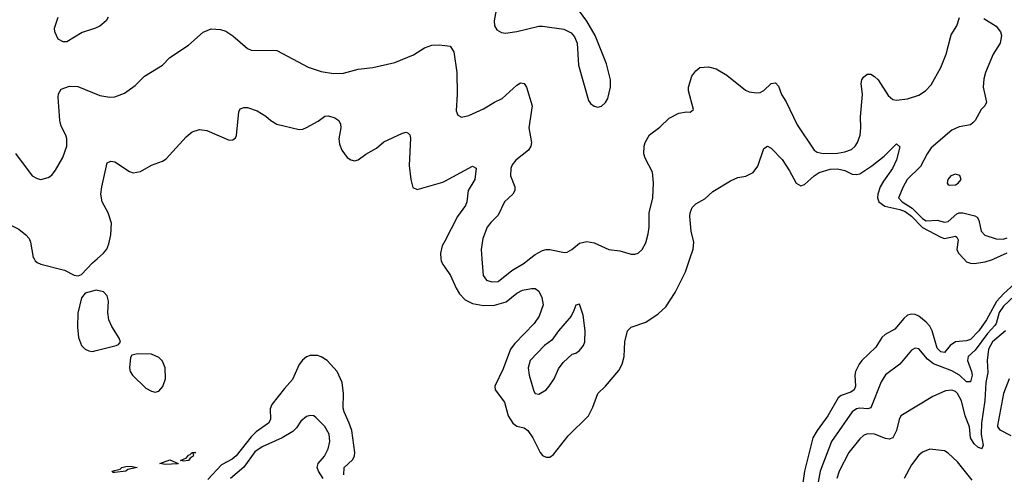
# Model space of a CAD drawing. Header units: inches. Extents: x 1682530 to 1839546, y 640742 to 791647.
# Tile 278 of 656: x 1727695 to 1733034, y 698832 to 701296. Entities that reach past the tile are written whole.
import ezdxf

# ---------------------------------------------------------------- set-up
doc = ezdxf.new("R2010")
doc.units = ezdxf.units.IN
doc.header["$MEASUREMENT"] = 0
for name, color, linetype in [('B7629', 7, 'Continuous'), ('B7639', 7, 'Continuous'), ('B7720', 7, 'Continuous'), ('B7730', 7, 'Continuous')]:
    doc.layers.add(name, color=color, linetype=linetype)

msp = doc.modelspace()

# ---------------------------------------------------------------- linework, layer by layer
at = {"layer": 'B7629', "color": 5}
for points, elevation in [([(1727773.1, 700000), (1727778.8, 699990), (1727790, 699980.7), (1727810.4, 699970.4), (1727938, 699938), (1727990, 699910.8), (1728012.5, 699907.5), (1728030, 699916), (1728090, 699979.1), (1728114.3, 700000)], 520), ([(1729979.4, 700000), (1729980.2, 699990), (1729989.3, 699970), (1730000, 699954.6)], 520), ([(1729452.5, 698830), (1729454.4, 698870), (1729500.3, 698910), (1729511.3, 698930), (1729512.7, 698950), (1729495.2, 699070), (1729482, 699110), (1729454.1, 699170), (1729449.9, 699190), (1729451.5, 699270), (1729443.1, 699330), (1729417.3, 699390), (1729362.7, 699450), (1729330, 699469.4), (1729310, 699475.5), (1729270, 699476.1), (1729250, 699468.2), (1729228.3, 699451.7), (1729210, 699427.4), (1729173.9, 699346.1), (1729130, 699298), (1729062.3, 699210), (1729052.8, 699187.2), (1729054.1, 699130), (1729043.3, 699110), (1728977.8, 699062.2), (1728950, 699036.2), (1728868.4, 698931.6), (1728846.3, 698913.7), (1728790, 698884.2), (1728716, 698804)], 520), ([(1729340.6, 698810), (1729314.8, 698850), (1729308.1, 698870), (1729313.8, 698890), (1729348.1, 698930), (1729368.1, 698970), (1729376.8, 699010), (1729373, 699050), (1729350, 699092.2), (1729300.7, 699140.7), (1729290, 699148.3), (1729270, 699151.6), (1729250, 699145.4), (1729220, 699120), (1729195.5, 699084.5), (1729175.3, 699064.7), (1729117.4, 699030), (1729010, 698980.5), (1728970, 698953.4), (1728909.8, 698870.3), (1728837.7, 698810)], 540)]:
    msp.add_lwpolyline(points, dxfattribs=dict(at, elevation=elevation))
for points, elevation in [([(1728110, 699829.5), (1728050, 699814), (1728030.6, 699789.4), (1728010, 699706), (1728008, 699630), (1728013.7, 699573.7), (1728030.7, 699530.7), (1728050.7, 699510.7), (1728070, 699501), (1728090, 699498.8), (1728110, 699504), (1728218, 699530), (1728230, 699536), (1728241.2, 699550), (1728235.1, 699570), (1728193.7, 699633.7), (1728178.7, 699670), (1728173, 699710), (1728176.3, 699770), (1728170, 699799), (1728150, 699822)], 520), ([(1728334.9, 699485.1), (1728302.8, 699477.2), (1728295.2, 699464.8), (1728290.3, 699410), (1728293.4, 699390), (1728306.7, 699370), (1728379, 699299), (1728410, 699282.8), (1728430, 699278.3), (1728450, 699283.1), (1728471.6, 699308.4), (1728484.7, 699350), (1728484.5, 699410), (1728470, 699445.4), (1728450, 699464.5), (1728410, 699482.8)], 520), ([(1728486, 698886), (1728455.3, 698890), (1728510, 698910.2), (1728554, 698890), (1728550, 698889.8)], 480), ([(1728582.7, 698902.7), (1728567.3, 698907.3), (1728599.1, 698920.9), (1728610, 698936.3), (1728620.2, 698939.8), (1728630, 698950.5), (1728650, 698951.3), (1728632, 698948), (1728637.3, 698937.3), (1728635.5, 698930), (1728619.8, 698920.2), (1728610, 698907.1)], 480), ([(1728210, 698841.2), (1728202, 698842), (1728195.3, 698850), (1728240.4, 698859.6), (1728249, 698870), (1728270, 698873.7), (1728295.8, 698875.8), (1728332, 698870), (1728282, 698858), (1728270, 698849.8)], 480)]:
    msp.add_lwpolyline(points, close=True, dxfattribs=dict(at, elevation=elevation))
at = {"layer": 'B7639', "color": 5}
for points, elevation in [([(1730000, 699954.6), (1730031, 699910), (1730060.9, 699840.9), (1730079.4, 699810), (1730110, 699778.6), (1730150, 699758.1), (1730210, 699746.8), (1730270, 699748.3), (1730332.1, 699767.9), (1730390, 699814.5), (1730420.9, 699830), (1730470, 699839.6), (1730490, 699838.9), (1730510, 699824.9), (1730526.3, 699790), (1730533.6, 699750), (1730511.9, 699690), (1730485.6, 699650), (1730379.2, 699540.8), (1730355.5, 699510), (1730315.9, 699404.1), (1730270.9, 699310), (1730273.5, 699290), (1730323.7, 699223.7), (1730343.6, 699150), (1730369, 699110), (1730390, 699092.9), (1730430, 699084.1), (1730450.1, 699070.1), (1730477.3, 699030), (1730517.2, 698950), (1730530, 698934), (1730550, 698924.5), (1730570, 698925.8), (1730590, 698938.9), (1730670, 699040.9), (1730778.5, 699150), (1730803.5, 699196.5), (1730829.8, 699270), (1730872.1, 699310), (1730944.5, 699395.5), (1730961.2, 699430), (1730972.8, 699470), (1730976.8, 699550), (1730991.6, 699610), (1731011, 699629), (1731090, 699657.3), (1731157.3, 699702.7), (1731199, 699740.9), (1731250, 699817.8), (1731305.8, 699930), (1731329, 700000)], 520), ([(1730201.2, 700000), (1730208.9, 699910), (1730225.4, 699885.4), (1730255.2, 699875.3), (1730290, 699878), (1730363.8, 699936.2), (1730430, 699976.6), (1730460.1, 700000)], 540), ([(1732815.1, 700000), (1732830, 699984.4), (1732850, 699976.2), (1732870, 699975.4), (1732930, 699984.3), (1732970, 699996.6), (1732977.4, 700000)], 520), ([(1733090, 699865.3), (1733029, 699811), (1732991.9, 699768.1), (1732937.3, 699670), (1732895.7, 699610), (1732850, 699563.1), (1732830, 699556.3), (1732770, 699550.3), (1732739.8, 699530), (1732710, 699493.3), (1732690, 699496.1), (1732670, 699515.7), (1732642.5, 699610), (1732630, 699635), (1732610, 699657.3), (1732570, 699689.5), (1732550, 699698.9), (1732530, 699700.5), (1732510, 699694.1), (1732490, 699677.2), (1732440.3, 699619.7), (1732388.9, 699590), (1732370, 699574.1), (1732338.1, 699521.9), (1732261.7, 699450), (1732246.6, 699430), (1732228.1, 699390), (1732224.3, 699370), (1732227.9, 699310), (1732219.5, 699290), (1732202, 699278), (1732150, 699259.9), (1732132.6, 699247.4), (1732076.6, 699150), (1732018.5, 699070), (1731996, 699030), (1731951.2, 698850), (1731916.3, 698610)], 520), ([(1733090, 699799.6), (1733030, 699743.4), (1733005.4, 699710), (1732990.1, 699650), (1732982, 699638), (1732943.7, 699596.3), (1732875.7, 699504.3), (1732838.4, 699470), (1732834.1, 699450), (1732857, 699390), (1732859.2, 699370), (1732850, 699334), (1732830, 699333.2), (1732790.5, 699370.5), (1732750, 699393.2), (1732650.6, 699430.6), (1732617, 699457), (1732570, 699511.6), (1732550, 699515.6), (1732530, 699505.6), (1732467, 699430), (1732390, 699371.1), (1732366.3, 699333.7), (1732310, 699192.8), (1732293.2, 699186.8), (1732250, 699191), (1732232.4, 699187.6), (1732210, 699171.6), (1732097.9, 699010), (1732036.1, 698850), (1731992, 698610)], 540), ([(1733039.9, 699610), (1732970.1, 699550), (1732949.1, 699510), (1732941, 699450), (1732944.9, 699384.9), (1732933.8, 699330), (1732927.9, 699232.1), (1732910.5, 699110), (1732908.8, 699048.8), (1732919.7, 698990), (1732913, 698970), (1732890, 698979.8), (1732870, 698997.1), (1732850, 699029.7), (1732845.8, 699090), (1732822.1, 699150), (1732801.5, 699230), (1732779.5, 699270), (1732770, 699280.7), (1732750, 699289), (1732716.1, 699283.9), (1732645.9, 699254.1), (1732473, 699150), (1732463.1, 699130), (1732450.2, 699070), (1732429.4, 699030.6), (1732410, 699022.5), (1732390, 699025.8), (1732330, 699049), (1732290, 699052.4), (1732270, 699043.5), (1732250, 699024.5), (1732191.9, 698950), (1732139.4, 698850), (1732126.6, 698810)], 560), ([(1733060.2, 699350), (1733028.9, 699271.1), (1732996.8, 699096.8), (1732997.1, 699090), (1733010, 699072.6), (1733070, 699042.2)], 580), ([(1732859.7, 698799.7), (1732780.4, 698900.4), (1732730, 698947.6), (1732710, 698959.6), (1732630, 698967.8), (1732590, 698953), (1732570, 698936.3), (1732530, 698883.6), (1732491.7, 698810)], 580)]:
    msp.add_lwpolyline(points, dxfattribs=dict(at, elevation=elevation))
at = {"layer": 'B7639', "color": 5, "elevation": 540}
msp.add_lwpolyline([(1730730, 699755.3), (1730710, 699748.7), (1730700.6, 699719.4), (1730684.6, 699690), (1730617.3, 699610), (1730581, 699559), (1730541.1, 699530), (1730463.1, 699450), (1730451.7, 699410), (1730457.4, 699370), (1730482.9, 699282.9), (1730490, 699270.8), (1730510, 699266), (1730549.2, 699290), (1730566.6, 699310), (1730593.3, 699350), (1730616, 699404), (1730641.3, 699438.7), (1730690, 699483), (1730710, 699488.2), (1730730, 699503), (1730751.6, 699530), (1730758.7, 699550), (1730761.7, 699610), (1730750, 699695.3)], close=True, dxfattribs=at)
at = {"layer": 'B7720', "color": 5}
for points, elevation in [([(1728174, 701310), (1728164, 701290), (1728130, 701262), (1728106, 701250), (1728033.7, 701226.3), (1727950, 701177.2), (1727930, 701177.2), (1727904, 701190), (1727885.2, 701230), (1727884, 701250), (1727904, 701310)], 540), ([(1727671.4, 700571.4), (1727762, 700450), (1727790, 700434.9), (1727810, 700430.4), (1727850, 700440.5), (1727870, 700453.4), (1727890, 700480.7), (1727928.2, 700550), (1727949.8, 700610.3), (1727951, 700650), (1727946, 700670), (1727919.8, 700719.8), (1727913.5, 700750), (1727904.4, 700875.6), (1727905.6, 700894.4), (1727920.1, 700919.9), (1727964.8, 700935.3), (1728010, 700934.6), (1728130, 700886), (1728184.1, 700875.9), (1728210, 700878), (1728262.7, 700897.3), (1728320.7, 700939.3), (1728372.3, 700990), (1728469.2, 701050), (1728510, 701090.6), (1728610, 701158), (1728690, 701228.4), (1728732.8, 701247.2), (1728783.8, 701243.8), (1728813.4, 701233.4), (1728850, 701208.4), (1728930, 701139.5), (1728950, 701130.3), (1729090, 701128.5), (1729259.1, 701039.1), (1729330, 701014.7), (1729395.8, 701004.2), (1729450, 701005.8), (1729530, 701027.6), (1729610, 701038), (1729730, 701064.4), (1729830, 701106.7), (1729890, 701144.4), (1729930, 701157.6), (1729970, 701160.4), (1730000, 701156.9)], 540), ([(1728114.3, 700000), (1728149.2, 700030), (1728167.2, 700052.8), (1728178.9, 700081.1), (1728189.6, 700130.4), (1728193.1, 700193.1), (1728175.6, 700250), (1728142.4, 700310), (1728134.7, 700350), (1728139.8, 700390), (1728170, 700520.7), (1728189.7, 700530.3), (1728210, 700525.3), (1728290, 700474.3), (1728310, 700466.9), (1728350, 700473.1), (1728410, 700507.6), (1728470, 700528.8), (1728490, 700541.3), (1728597.8, 700662.2), (1728630, 700688.4), (1728670, 700702), (1728710, 700695.8), (1728830, 700643.8), (1728850, 700644.9), (1728864.8, 700655.2), (1728871.3, 700668.7), (1728882.9, 700797.1), (1728890, 700812.4), (1728910, 700821.1), (1728930, 700820.3), (1728982.5, 700802.5), (1729030, 700774), (1729057, 700750), (1729090, 700729.2), (1729210, 700700.9), (1729230, 700702.6), (1729250, 700711.5), (1729314, 700746), (1729350, 700773.8), (1729370, 700774.9), (1729404, 700764), (1729424.9, 700750), (1729434.9, 700730), (1729437.1, 700710), (1729426, 700650), (1729430, 700621), (1729441.3, 700590), (1729470, 700548.9), (1729490, 700537), (1729510, 700532.2), (1729530, 700537.1), (1729571.9, 700568.1), (1729630, 700600.3), (1729670, 700633.7), (1729770, 700680.7), (1729790, 700686), (1729801, 700681), (1729810, 700672), (1729814, 700654), (1729806.4, 700506.4), (1729815.2, 700430), (1729826.7, 700386.7), (1729850, 700376.4), (1729990, 700416), (1730000, 700421.4)], 520), ([(1727363.4, 700000), (1727390, 700039.1), (1727443.5, 700076.5), (1727473.1, 700126.9), (1727510, 700163.1), (1727550, 700179.3), (1727594.9, 700185.1), (1727650, 700180.3), (1727690, 700161.3), (1727728.2, 700130), (1727746, 700110), (1727754.4, 700090), (1727768.3, 700008.3), (1727773.1, 700000)], 520), ([(1730000, 700096.8), (1729986.2, 700070), (1729977.1, 700030), (1729979.4, 700000)], 520)]:
    msp.add_lwpolyline(points, dxfattribs=dict(at, elevation=elevation))
at = {"layer": 'B7730', "color": 5}
for points, elevation in [([(1730278.2, 701350), (1730267.2, 701290), (1730270, 701262.8), (1730281.8, 701241.8), (1730306.9, 701226.9), (1730330, 701224.2), (1730390, 701231.7), (1730510, 701260.9), (1730530, 701260.9), (1730645.7, 701245.7), (1730685.5, 701225.5), (1730703.9, 701203.9), (1730718.4, 701170), (1730726, 701050), (1730779, 700859), (1730790, 700842), (1730810, 700827.7), (1730830, 700823), (1730850, 700828), (1730872.4, 700847.6), (1730885.1, 700870), (1730898, 700930), (1730898, 700970), (1730877, 701057), (1730816, 701210), (1730770, 701289), (1730710, 701369.2)], 560), ([(1730460.1, 700000), (1730490, 700023.2), (1730530, 700045.6), (1730550, 700050.2), (1730570, 700050.2), (1730650, 700034.4), (1730663.6, 700036.4), (1730689.7, 700050.3), (1730730, 700085.5), (1730770, 700094), (1730810, 700086), (1730890, 700051.5), (1730950, 700043.1), (1731010, 700025.3), (1731030, 700024.9), (1731048.3, 700031.7), (1731069.8, 700050.2), (1731090, 700086.8), (1731103.5, 700136.5), (1731108.8, 700171.2), (1731108.2, 700250), (1731127.9, 700330), (1731132.3, 700412.2), (1731126.6, 700470), (1731086.3, 700546.3), (1731078.9, 700570), (1731080.5, 700610), (1731086, 700630), (1731110, 700672.7), (1731166.2, 700713.8), (1731217.2, 700762.8), (1731270, 700790.6), (1731310, 700797.3), (1731330, 700796), (1731348.7, 700810), (1731321.2, 700910), (1731321.2, 700930), (1731339, 700990), (1731360.7, 701019.3), (1731383.6, 701036.4), (1731430, 701041.7), (1731470.9, 701030.9), (1731530, 700995.3), (1731630, 700913.7), (1731650, 700906), (1731690, 700899.5), (1731710, 700901.3), (1731730, 700912.7), (1731770, 700950.4), (1731793.8, 700953.8), (1731810, 700936), (1731826.3, 700890), (1731851.5, 700851.5), (1731910, 700727.2), (1732002.6, 700590), (1732019.1, 700579.1), (1732051.8, 700571.8), (1732130, 700573.2), (1732170, 700579.8), (1732206.4, 700593.6), (1732225.3, 700610), (1732238.2, 700630), (1732252, 700670), (1732256.8, 700710), (1732254, 700770), (1732265.2, 700890), (1732258, 700950), (1732261.2, 700970), (1732270, 700985.3), (1732290, 701001.3), (1732310, 701000.7), (1732330, 700989.1), (1732350.1, 700970.1), (1732404.8, 700884.8), (1732430, 700864.5), (1732450, 700860.6), (1732510, 700867.5), (1732570, 700887.6), (1732607.6, 700910), (1732636.9, 700943.1), (1732690, 701037.6), (1732718.3, 701110), (1732746.3, 701213.7), (1732776.6, 701263.4), (1732791.2, 701308.8)], 540), ([(1732922.4, 701302.4), (1732990, 701260.4), (1733014.3, 701230), (1733018.3, 701210), (1733011.5, 701170), (1732974.3, 701110), (1732931.8, 701010), (1732923.7, 700976.3), (1732918.6, 700930), (1732937, 700850), (1732928.7, 700830), (1732908.9, 700810), (1732876.5, 700750), (1732863.5, 700736.5), (1732850, 700727.2), (1732790, 700715.8), (1732750, 700698), (1732637.8, 700602.2), (1732615.2, 700570), (1732579, 700501), (1732508.2, 700430), (1732485.5, 700390), (1732461.2, 700330), (1732481.1, 700310), (1732534.9, 700274.9), (1732590, 700219), (1732610, 700206), (1732670, 700210.1), (1732710, 700199.8), (1732730, 700203.3), (1732776.7, 700243.3), (1732790, 700249.6), (1732810, 700249.6), (1732874, 700234), (1732886.4, 700226.4), (1732896.3, 700210), (1732908, 700150), (1732929.3, 700129.3), (1732990, 700108.8), (1733027.6, 700107.6), (1733050, 700113.9)], 540), ([(1730000, 701156.9), (1730030, 701153.4), (1730050, 701122), (1730065.3, 701010), (1730067.1, 700892.9), (1730061.7, 700801.7), (1730070, 700778.8), (1730090, 700768.4), (1730130, 700777.4), (1730210, 700812.4), (1730269.7, 700850), (1730310.4, 700869.6), (1730390, 700941.7), (1730410, 700953.4), (1730430.3, 700950.3), (1730442.4, 700930), (1730474, 700830), (1730456.1, 700710), (1730470.4, 700630), (1730466.7, 700610), (1730454, 700590), (1730384.8, 700535.2), (1730365.8, 700510), (1730358, 700490), (1730356.9, 700450), (1730379.5, 700390), (1730379.5, 700370), (1730368.4, 700350), (1730324.2, 700310), (1730290, 700237), (1730250, 700198), (1730230, 700171.6), (1730206, 700110), (1730196.9, 700050), (1730201.2, 700000)], 540), ([(1731329, 700000), (1731346.7, 700053.3), (1731349.9, 700090), (1731336.7, 700150), (1731328.8, 700230), (1731330.9, 700250), (1731342, 700278), (1731361.4, 700298.6), (1731410, 700325.3), (1731454.2, 700365.8), (1731550, 700422.8), (1731590, 700440.3), (1731632.5, 700447.5), (1731672.6, 700467.4), (1731697.7, 700502.3), (1731730, 700598.8), (1731749.6, 700610.4), (1731770, 700600.4), (1731830, 700538.3), (1731870, 700476.9), (1731905.6, 700410), (1731930, 700396.3), (1731950, 700402.7), (1732002.4, 700450), (1732030, 700468), (1732090, 700486.2), (1732130, 700488.8), (1732170, 700478.3), (1732210, 700459.5), (1732230, 700456.6), (1732250, 700461.1), (1732316.5, 700503.5), (1732383.5, 700556.5), (1732450, 700624), (1732467.1, 700607.1), (1732450, 700536), (1732428.3, 700490), (1732378.5, 700421.5), (1732361, 700390), (1732348.1, 700350), (1732347, 700330), (1732354, 700310), (1732386.3, 700286.3), (1732468.1, 700268.1), (1732496, 700256), (1732530.9, 700230.9), (1732590, 700170.5), (1732690, 700117.9), (1732710, 700110.5), (1732770, 700122.5), (1732777.6, 700117.6), (1732783.1, 700103.1), (1732777, 700050), (1732786.3, 700030), (1732815.1, 700000)], 520), ([(1730000, 700421.4), (1730150, 700502.4), (1730170, 700491.3), (1730162.8, 700430), (1730127.2, 700370), (1730119.4, 700310), (1730112.7, 700290), (1730068.7, 700230), (1730000, 700096.8)], 520), ([(1732977.4, 700000), (1733050, 700033.2)], 520)]:
    msp.add_lwpolyline(points, dxfattribs=dict(at, elevation=elevation))
at = {"layer": 'B7730', "color": 5, "elevation": 560}
msp.add_lwpolyline([(1732770, 700459.3), (1732744, 700450), (1732728.2, 700430), (1732724.9, 700410), (1732730, 700401), (1732738.8, 700398.8), (1732770, 700402), (1732784, 700410), (1732799.3, 700430), (1732792.1, 700452.1)], close=True, dxfattribs=at)

doc.saveas('drawing.dxf')
